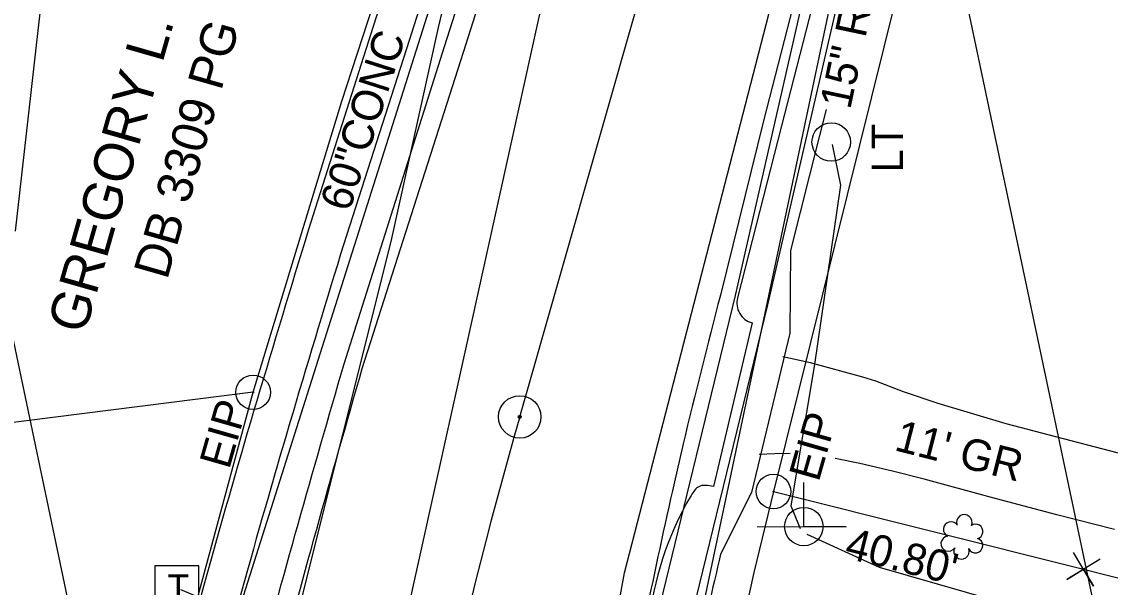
# Model space of a CAD drawing. Extents: x 1614611 to 1617571, y 898867 to 905462.
# Drawn here: x 1615980.3 to 1616119.3, y 904959 to 905031.2 of the extents above; entities that cross this region are included whole.
import ezdxf

# ---------------------------------------------------------------- set-up
doc = ezdxf.new("R2010")
doc.units = 0
for name, color, linetype in [('Exist Boundary Watershed Residential C 05', 7, 'Continuous'), ('Exist Drainage Structure Drop Inlet CELL', 7, 'Continuous'), ('Exist Horizontal Alignment Tick Label', 7, 'Continuous'), ('Exist Plan Preparation Watershed Yellow', 7, 'Continuous'), ('Exist Roads EOP Other Text', 7, 'Continuous'), ('Exist Roads Soil', 7, 'Continuous'), ('Exist Roads Soil Text', 7, 'Continuous'), ('Exist Survey Centerline Point CELL', 7, 'Continuous'), ('Exist Utilities Gas UG Line SUE LOS B', 7, 'Continuous'), ('Exist Utilities Other Pole CELL', 7, 'Continuous'), ('Exist Utilities Other Pole Text', 7, 'Continuous'), ('Exist Utilities Power Joint Use Telephone CELL', 7, 'Continuous'), ('Exist Utilities Telephone Pedestal CELL', 7, 'Continuous'), ('Exist Utilities Telephone UG Cable SUE LOS B', 7, 'Continuous'), ('Exist Utilities Telephone UG FO SUE LOS B', 7, 'Continuous'), ('Exist Utilities Telephone UG FO SUE LOS C', 7, 'Continuous'), ('Exist Utilities Water UG Line SUE LOS B', 7, 'Continuous'), ('Exist Vegetation Hedge Row', 7, 'Continuous'), ('Exist Vegetation Shrub CELL', 7, 'Continuous'), ('Prop Drainage Structure Catch Basin Grate 840 03E Label', 7, 'Continuous'), ('Prop Drainage Structure Catch Basin Open Throat 4 Label', 7, 'Continuous'), ('Prop Drainage Structure Pipe Alternate 30in Label', 7, 'Continuous'), ('Prop Drainage Structure Pipe Removal', 7, 'Continuous'), ('Prop Drainage Structure Pipe Removal Label', 7, 'Continuous'), ('Prop Drainage Structure Tops and Inverts LABEL', 7, 'Continuous'), ('Prop Earthen Structure Head Ditch Label', 7, 'Continuous'), ('Prop Erosion Embankment Toe Protection with Rip Rap 2 Detail CELL', 7, 'Continuous'), ('Prop Plan Preparation Table Ditch Data CELL', 7, 'Continuous'), ('Raster_Level_2', 7, 'Continuous'), ('Scratch_Level_1', 7, 'Continuous'), ('Scratch_Level_9', 7, 'Continuous')]:
    doc.layers.add(name, color=color, linetype=linetype)

# ---------------------------------------------------------------- blocks, each defined once
blk = doc.blocks.new('EXIST PROPERTY IRON PIN')
at = {"layer": 'Exist Plan Preparation Watershed Yellow'}
for radius in [0.0441, 0.00141]:
    blk.add_circle((0, 0), radius, dxfattribs=at)
blk = doc.blocks.new('EXIST SURVEY CENTERLINE POINT')
at = {"layer": 'Exist Survey Centerline Point CELL'}
for radius in [0.0542, 0.00375]:
    blk.add_circle((0, 0), radius, dxfattribs=at)
blk = doc.blocks.new('EXIST UTILITIES TELEPHONE PEDESTAL')
at = {"layer": 'Exist Utilities Telephone Pedestal CELL'}
blk.add_line((0, 0), (0, 0), dxfattribs=at)
blk.add_lwpolyline([(-0.0545, -0.0565), (0.0574, -0.0565), (0.0574, 0.0554), (-0.0545, 0.0554), (-0.0545, -0.0565)], dxfattribs=at)
blk.add_text('T', height=0.0684, dxfattribs=at).set_placement((-0.0226, -0.0343))

msp = doc.modelspace()

# ---------------------------------------------------------------- linework, layer by layer
at = {"layer": 'Exist Boundary Watershed Residential C 05'}
msp.add_line((1616073.54, 904992.74), (1616068.63, 904971.87), dxfattribs=at)
for points in [[(1616021.47, 904987.52), (1616034.3, 905028.01), (1616047.78, 905070.22), (1616058.75, 905104.37)], [(1616093.75, 905082.91), (1616088.18, 905060.31), (1616077.29, 905017.86), (1616071.68, 904995.91)]]:
    msp.add_lwpolyline(points, dxfattribs=at)
msp.add_ellipse((1616074.17, 904995.27), major_axis=(0.24, -2.6), ratio=0.985515, start_param=4.372697, end_param=5.944054, dxfattribs=at)
for points in [[(1615991.08, 904820.53), (1615994.5, 904858.52), (1616000.36, 904902.05), (1616010.02, 904946.45), (1616021.47, 904987.52)], [(1616068.63, 904971.87), (1616066.73, 904971.82), (1616065.77, 904970.7), (1616058.7, 904937.22), (1616051.12, 904894.55), (1616045.49, 904852.68), (1616044.25, 904841.5), (1616043.61, 904835.73), (1616043.9, 904828.87), (1616044.56, 904825.73), (1616046.29, 904820.71), (1616049.67, 904815.24), (1616051.77, 904813.18), (1616055.82, 904809.98), (1616061.77, 904806.81), (1616067.37, 904805.22), (1616071.71, 904804.64)]]:
    msp.add_spline(points, degree=3, dxfattribs=at)
at = {"layer": 'Exist Roads Soil'}
for points in [[(1616077.49, 904988.44), (1616080.81, 904987.73), (1616087.65, 904985.83), (1616089.32, 904985.33), (1616092.85, 904983.98), (1616097.26, 904982.48), (1616105.92, 904979.91), (1616113.27, 904977.98), (1616120.27, 904976.13)], [(1616078.4, 904976.05), (1616076.43, 904976.03), (1616074.44, 904975.95)], [(1616119.81, 904966.36), (1616112.44, 904968.23), (1616104.1, 904970.45), (1616095.5, 904972.78), (1616091.47, 904973.82), (1616087.3, 904974.78), (1616084.14, 904975.44)]]:
    msp.add_lwpolyline(points, dxfattribs=at)
at = {"layer": 'Exist Utilities Gas UG Line SUE LOS B'}
msp.add_lwpolyline([(1616008.07, 904526.35), (1616004.5, 904556.45), (1616000.8, 904594.05), (1615997.92, 904620.35), (1615995.31, 904658.21), (1615994.57, 904671.15), (1615993.49, 904694.5), (1615993.22, 904733.75), (1615992.95, 904745.1), (1615994.07, 904787.68), (1615994.9, 904804.63), (1615996.12, 904832.64), (1615999.45, 904859.38), (1616007.42, 904913.09), (1616015.15, 904953.86), (1616027.47, 905003.13), (1616033.5, 905030.42), (1616046.64, 905085.14), (1616052.58, 905109.27)], dxfattribs=at)
at = {"layer": 'Exist Utilities Other Pole CELL'}
msp.add_circle((1616083.65, 905015.81), 2.46, dxfattribs=at)
at = {"layer": 'Exist Utilities Power Joint Use Telephone CELL'}
msp.add_line((1616080.15, 904966.74), (1616080.15, 904966.74), dxfattribs=at)
msp.add_lwpolyline([(1616074.21, 904966.74), (1616085.55, 904966.7), (1616080.15, 904966.72), (1616080.15, 904972.36)], dxfattribs=at)
msp.add_circle((1616080.15, 904966.74), 2.45, dxfattribs=at)
at = {"layer": 'Exist Utilities Telephone UG Cable SUE LOS B'}
msp.add_lwpolyline([(1616000.59, 904958.72), (1616007.72, 904955.73), (1616012.67, 904953.3), (1616014.46, 904950.79), (1616016.39, 904946.13), (1616019.85, 904942.35), (1616024.71, 904941.54), (1616026.38, 904942.55), (1616027.24, 904945.45), (1616036.99, 904989.37), (1616051.33, 905054.35), (1616059.9, 905091.39), (1616063.65, 905103.92)], dxfattribs=at)
at = {"layer": 'Exist Utilities Telephone UG FO SUE LOS B'}
for points in [[(1616059.87, 904500.59), (1616050.65, 904559.97), (1616045.89, 904607.9), (1616045.92, 904641.06), (1616046.13, 904665.79), (1616046.08, 904684.35), (1616045.95, 904702.63), (1616046.43, 904719.24), (1616048.59, 904741.9), (1616047.87, 904770.66), (1616048.26, 904814.21), (1616052.64, 904839.37), (1616053.12, 904862.4), (1616054.68, 904879.58), (1616056.99, 904907.96), (1616065.53, 904953.89), (1616075.57, 904995.03), (1616088.33, 905050.27), (1616101.66, 905101.05), (1616103.63, 905109.27)], [(1616056.71, 904499.76), (1616046.9, 904559.71), (1616040.02, 904608.14), (1616037.39, 904639.63), (1616037.34, 904667.91), (1616042.38, 904684.44), (1616043.27, 904708.95), (1616043.41, 904719.76), (1616041.91, 904740.07), (1616040.77, 904762.99), (1616045.46, 904814.92), (1616049.8, 904838.86), (1616051.46, 904862.42), (1616049.82, 904880.18), (1616052.35, 904908.26), (1616061.41, 904955.15), (1616071.43, 904996.22), (1616084.1, 905051.84), (1616094.7, 905103.85), (1616096.08, 905109.05)]]:
    msp.add_lwpolyline(points, dxfattribs=at)
at = {"layer": 'Exist Utilities Telephone UG FO SUE LOS C'}
msp.add_lwpolyline([(1615987.93, 904892.64), (1616033.7, 905037.04), (1616047.18, 905079.26), (1616058.19, 905113.53)], dxfattribs=at)
at = {"layer": 'Exist Utilities Water UG Line SUE LOS B'}
msp.add_lwpolyline([(1616045.84, 904527.76), (1616030.28, 904669.9), (1616029.26, 904727.11), (1616030.38, 904770.03), (1616033.26, 904816.5), (1616037.8, 904853.55), (1616057.25, 904960.81), (1616084.24, 905065.26), (1616095.12, 905109.27)], dxfattribs=at)
at = {"layer": 'Exist Vegetation Hedge Row'}
for points in [[(1615979.22, 905066.59), (1615982.61, 905066.07), (1615984.65, 905065.14), (1615985.63, 905062.46), (1615985.73, 905059.05), (1615982.36, 905030.04)], [(1615982.36, 905030.04), (1615979.49, 905004.45)]]:
    msp.add_lwpolyline(points, dxfattribs=at)
at = {"layer": 'Exist Vegetation Shrub CELL'}
msp.add_line((1616100.41, 904965.24), (1616100.41, 904965.24), dxfattribs=at)
for centre, radius, start, end in [((1616100.64, 904967.28), 0.99, 334.8391, 200.4717), ((1616098.93, 904966.37), 0.968, 35.8908, 245.4216), ((1616102.08, 904966.11), 0.929, 284.4567, 126.0861), ((1616098.61, 904964.54), 0.955, 95.1099, 327.9534), ((1616102.05, 904964.31), 0.937, 204.9913, 73.4601), ((1616100.28, 904963.56), 0.984, 151.2797, 21.387)]:
    msp.add_arc(centre, radius, start, end, dxfattribs=at)
at = {"layer": 'Prop Drainage Structure Catch Basin Grate 840 03E Label'}
for points in [[(1616083.78, 905015.51), (1616084.84, 905010.3), (1616081.52, 904987.42), (1616078.48, 904969.4), (1616079.7, 904966.47)], [(1616080.53, 904965.77), (1616089.79, 904961.57), (1616119.67, 904952.95), (1616169.03, 904939.66), (1616202.83, 904932.09), (1616224.1, 904927.52), (1616253.54, 904922.63)]]:
    msp.add_lwpolyline(points, dxfattribs=at)
at = {"layer": 'Prop Drainage Structure Pipe Alternate 30in Label'}
for p, q in [((1616009.85, 904983.87), (1615844.7, 904963.13)), ((1616076.27, 904971.21), (1616115.85, 904961.29)), ((1616115.85, 904961.29), (1616252.88, 904926.93))]:
    msp.add_line(p, q, dxfattribs=at)
at = {"layer": 'Prop Drainage Structure Tops and Inverts LABEL'}
msp.add_line((1616115.85, 904961.29), (1616115.85, 904961.29), dxfattribs=at)
msp.add_lwpolyline([(1616118, 904962.57), (1616113.71, 904960), (1616115.85, 904961.29), (1616117.14, 904959.14), (1616114.57, 904963.43)], dxfattribs=at)
at = {"layer": 'Prop Earthen Structure Head Ditch Label'}
for p, q in [((1616010.65, 905462.23), (1616993.32, 900797.76)), ((1615887.44, 905426.15), (1616864.55, 900788.06)), ((1616126.89, 905175.06), (1616076.27, 904971.21)), ((1616000.74, 904950.16), (1616009.85, 904983.87)), ((1616076.27, 904971.21), (1616073.79, 904960.86)), ((1616073.79, 904960.86), (1616071.42, 904950.45))]:
    msp.add_line(p, q, dxfattribs=at)
msp.add_lwpolyline([(1616009.85, 904983.87), (1616021.16, 905021.02), (1616041.1, 905082.08)], dxfattribs=at)
at = {"layer": 'Prop Plan Preparation Table Ditch Data CELL'}
msp.add_line((1616099.57, 905109.44), (1616043.61, 904844.49), dxfattribs=at)
at = {"layer": 'Raster_Level_2'}
msp.add_line((1616043.89, 904980.73), (1616078.31, 905101.16), dxfattribs=at)
msp.add_arc((1616679.54, 904799.06), 661.11, 164.05, 179.21667, dxfattribs=at)
at = {"layer": 'Scratch_Level_1'}
for points in [[(1616049.6, 905106.84), (1616038.82, 905072.97), (1616025.16, 905030.54), (1616016.89, 905004.54)], [(1616054.26, 905105.21), (1616043.35, 905071.38), (1616029.77, 905028.75), (1616021.42, 905002.83)], [(1616082.99, 905019.96), (1616082.1, 905016.49), (1616078.44, 905001.95), (1616078.37, 904991.4), (1616073.48, 904971.08), (1616069.52, 904963.23)]]:
    msp.add_lwpolyline(points, dxfattribs=at)
for points in [[(1616016.89, 905004.54), (1616004.03, 904960.92), (1615993.36, 904916.55), (1615986.31, 904870.27), (1615982.65, 904833.7)], [(1616021.42, 905002.83), (1616008.75, 904959.8), (1615998.16, 904915.65), (1615991.2, 904869.86), (1615987.5, 904833.4)], [(1616069.52, 904963.23), (1616063.54, 904936.31), (1616056.04, 904893.58), (1616050.4, 904851.86), (1616048.94, 904838.8), (1616049.05, 904828.19), (1616050.82, 904822.93), (1616054.48, 904817.48), (1616058.79, 904814.03), (1616063.69, 904811.47), (1616068.1, 904810.08)]]:
    msp.add_spline(points, degree=3, dxfattribs=at)
at = {"layer": 'Scratch_Level_9'}
for points in [[(1616103.17, 905128.92), (1616098.1, 905109.55), (1616096.56, 905103.11), (1616091.42, 905083.36), (1616085.88, 905060.88), (1616074.99, 905018.5), (1616069.5, 904996.25)], [(1616023.78, 904986.91), (1616036.71, 905027.3), (1616050.21, 905069.67), (1616061.04, 905103.6)]]:
    msp.add_lwpolyline(points, dxfattribs=at)
for points in [[(1616069.5, 904996.25), (1616064.75, 904977.29), (1616063.37, 904971.31), (1616056.4, 904937.58), (1616048.66, 904894.94), (1616043.06, 904853.03), (1616041.78, 904841.81), (1616041.23, 904835.81), (1616041.31, 904828.56), (1616041.99, 904824.85), (1616043.91, 904819.74), (1616047.58, 904813.35), (1616049.8, 904810.96), (1616054.2, 904807.49), (1616060.77, 904804.41), (1616067.34, 904802.68), (1616071.47, 904802.26)], [(1615993.4, 904820.32), (1615996.89, 904858.32), (1616002.79, 904901.76), (1616012.43, 904945.8), (1616023.78, 904986.91)]]:
    msp.add_spline(points, degree=3, dxfattribs=at)

# ---------------------------------------------------------------- block references
at = {"layer": 'Exist Horizontal Alignment Tick Label', "xscale": 50, "yscale": 50, "rotation": 1.7967031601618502e-12}
msp.add_blockref('EXIST SURVEY CENTERLINE POINT', (1616043.89, 904980.73), dxfattribs=at)
at = {"layer": 'Exist Plan Preparation Watershed Yellow', "xscale": 50, "yscale": 50}
for p in [(1616009.85, 904983.87), (1616076.27, 904971.21)]:
    msp.add_blockref('EXIST PROPERTY IRON PIN', p, dxfattribs=at)
at = {"layer": 'Exist Utilities Telephone Pedestal CELL', "xscale": 50, "yscale": 50}
msp.add_blockref('EXIST UTILITIES TELEPHONE PEDESTAL', (1616000.04, 904958.95), dxfattribs=at)

# ---------------------------------------------------------------- texts
at = {"layer": 'Exist Drainage Structure Drop Inlet CELL'}
for p in [(1616006.79, 904973.92), (1616082.04, 904972.31)]:
    msp.add_text('EIP', height=4, rotation=74.05, dxfattribs=at).set_placement(p)
at = {"layer": 'Exist Roads EOP Other Text'}
msp.add_text('60"CONC', height=4, rotation=72.1545, dxfattribs=at).set_placement((1616022.13, 905006.76))
at = {"layer": 'Exist Roads Soil Text'}
msp.add_text("11' GR", height=4, rotation=345.7039, dxfattribs=at).set_placement((1616091.56, 904976.51))
at = {"layer": 'Exist Utilities Other Pole Text'}
msp.add_text('LT', height=4, rotation=90, dxfattribs=at).set_placement((1616092.81, 905011.91))
at = {"layer": 'Prop Drainage Structure Catch Basin Open Throat 4 Label'}
msp.add_text("40.80'", height=4, rotation=345.9245, dxfattribs=at).set_placement((1616085.21, 904962.78))
at = {"layer": 'Prop Drainage Structure Pipe Removal'}
msp.add_text('GREGORY L. BROGDON', height=5, rotation=74.05, dxfattribs=at).set_placement((1615988.36, 904991.15))
at = {"layer": 'Prop Drainage Structure Pipe Removal Label'}
msp.add_text('DB 3309 PG 2188', height=4.5, rotation=74.05, dxfattribs=at).set_placement((1615998.87, 904998.12))
at = {"layer": 'Prop Erosion Embankment Toe Protection with Rip Rap 2 Detail CELL'}
msp.add_text('15" RCP', height=4, rotation=78.0742, dxfattribs=at).set_placement((1616086.07, 905019.86))

doc.saveas('drawing.dxf')
